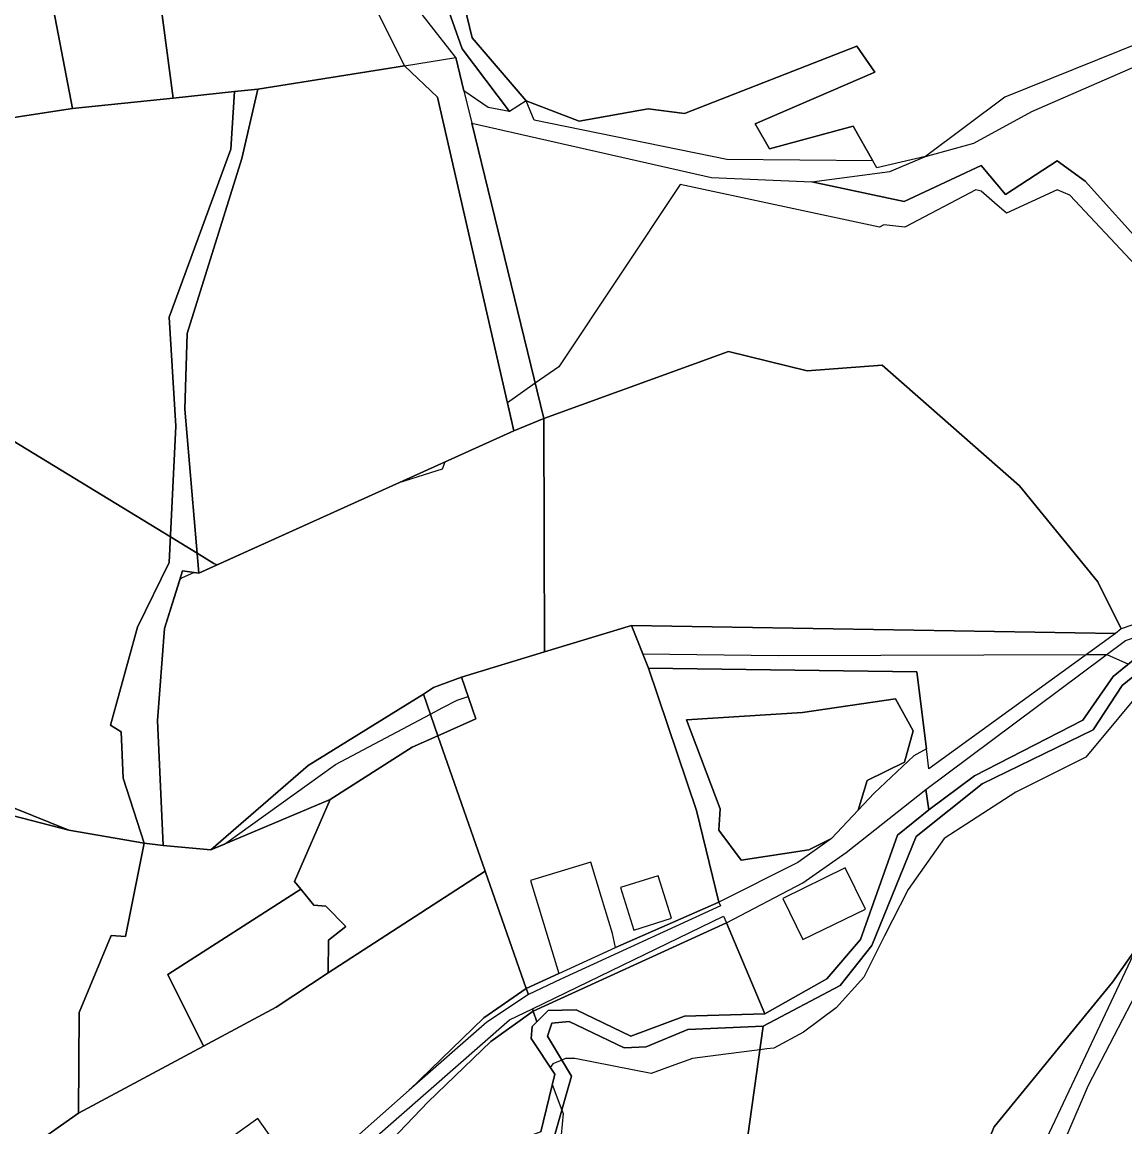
# Model space of a CAD drawing. Extents: x -477304 to -465429, y -1159113 to -1149210.
# Drawn here: x -475087.6 to -474865.5, y -1151635 to -1151412.5 of the extents above; entities that cross this region are included whole.
import ezdxf

# ---------------------------------------------------------------- set-up
doc = ezdxf.new("R2010")
doc.units = 0
for name, color, linetype in [('BPEJ_s', 7, 'Continuous'), ('orna_s', 7, 'Continuous'), ('PUPFL_s', 7, 'Continuous'), ('trav_porost_s', 7, 'Continuous'), ('voda_s', 7, 'Continuous')]:
    doc.layers.add(name, color=color, linetype=linetype)

msp = doc.modelspace()

# ---------------------------------------------------------------- linework, layer by layer
at = {"layer": 'BPEJ_s'}
for points in [[(-474863.34, -1151461.44), (-474876.55, -1151447.37), (-474879.11, -1151446.31), (-474889.34, -1151451), (-474891.74, -1151448.89), (-474894.45, -1151446.52), (-474895.52, -1151446.31), (-474909.8, -1151453.77), (-474914.06, -1151453.34), (-474914.91, -1151453.77), (-474955.08, -1151445.23), (-474979.53, -1151481.9), (-474984.26, -1151485.23), (-474989.86, -1151489.17), (-474988.57, -1151494.81), (-475000, -1151499.97), (-475001.5, -1151500.65), (-475002.51, -1151501.11), (-475003, -1151502.5), (-475011.77, -1151505.29), (-475048.33, -1151521.81), (-475052.01, -1151523.47), (-475052.97, -1151523.33), (-475055.5, -1151524.5), (-475055.88, -1151524.83), (-475058.94, -1151534.63), (-475060.33, -1151553.15), (-475059.25, -1151578.29), (-475049.64, -1151579.2), (-475046.87, -1151578.03), (-475024.5, -1151562), (-475005.39, -1151551.89), (-475002.87, -1151550.55), (-475000, -1151549.03), (-474997.78, -1151548.29), (-474999.12, -1151544.39), (-474982.42, -1151539.32), (-474964.86, -1151533.99), (-474962.61, -1151539.69), (-474935.36, -1151540.06), (-474873.25, -1151539.86), (-474869.1, -1151539.85), (-474864.76, -1151541.78)], [(-474863.34, -1151461.44), (-474876.55, -1151447.37), (-474879.11, -1151446.31), (-474889.34, -1151451), (-474891.74, -1151448.89), (-474894.45, -1151446.52), (-474895.52, -1151446.31), (-474909.8, -1151453.77), (-474914.06, -1151453.34), (-474914.91, -1151453.77), (-474955.08, -1151445.23), (-474979.53, -1151481.9), (-474984.26, -1151485.23), (-474989.86, -1151489.17), (-474988.57, -1151494.81), (-475000, -1151499.97), (-475001.5, -1151500.65), (-475002.51, -1151501.11), (-475003, -1151502.5), (-475011.77, -1151505.29), (-475048.33, -1151521.81)], [(-475048.33, -1151521.81), (-475049, -1151521.5), (-475052.35, -1151519.46), (-475057.77, -1151516.16), (-475126.64, -1151474.19)], [(-475126.64, -1151474.19), (-475057.77, -1151516.16), (-475052.35, -1151519.46), (-475049, -1151521.5), (-475048.33, -1151521.81)], [(-475048.33, -1151521.81), (-475052.01, -1151523.47), (-475052.97, -1151523.33), (-475055.5, -1151524.5), (-475055.88, -1151524.83), (-475058.94, -1151534.63), (-475060.33, -1151553.15), (-475059.25, -1151578.29), (-475049.64, -1151579.2), (-475046.87, -1151578.03), (-475024.5, -1151562), (-475005.39, -1151551.89), (-475002.87, -1151550.55), (-475000, -1151549.03), (-474997.78, -1151548.29), (-474999.12, -1151544.39), (-474982.42, -1151539.32), (-474964.86, -1151533.99), (-474962.61, -1151539.69), (-474935.36, -1151540.06), (-474873.25, -1151539.86), (-474869.1, -1151539.85), (-474864.76, -1151541.78)], [(-474860.36, -1151544.96), (-474873.36, -1151560.52), (-474887.42, -1151567.55), (-474901.91, -1151576.92), (-474909.16, -1151587.15), (-474913.9, -1151596.53), (-474918.1, -1151604.84), (-474923.64, -1151611.02), (-474930.25, -1151615.92), (-474936.22, -1151619.11), (-474937.62, -1151619.3), (-474939, -1151619.48), (-474945.89, -1151620.37), (-474952.62, -1151621.24), (-474956.89, -1151622.78), (-474960.93, -1151624.23), (-474976.27, -1151621.24), (-474978.19, -1151621.24), (-474978.89, -1151621.53), (-474980.75, -1151622.31), (-474981.25, -1151623.01), (-474980.34, -1151624.39), (-474980.83, -1151626.43), (-474978.89, -1151631.6), (-474978.62, -1151632.32), (-474979.26, -1151638.72)], [(-474860.36, -1151544.96), (-474873.36, -1151560.52), (-474887.42, -1151567.55), (-474901.91, -1151576.92), (-474909.16, -1151587.15), (-474913.9, -1151596.53), (-474918.1, -1151604.84), (-474923.64, -1151611.02), (-474930.25, -1151615.92), (-474936.22, -1151619.11), (-474937.62, -1151619.3), (-474939, -1151619.48), (-474945.89, -1151620.37), (-474952.62, -1151621.24), (-474956.89, -1151622.78), (-474960.93, -1151624.23), (-474976.27, -1151621.24), (-474978.19, -1151621.24), (-474978.89, -1151621.53), (-474980.75, -1151622.31), (-474981.25, -1151623.01), (-474980.34, -1151624.39), (-474980.83, -1151626.43), (-474978.89, -1151631.6), (-474978.62, -1151632.32), (-474979.26, -1151638.72)], [(-474899.28, -1151652.68), (-474891.84, -1151634.96), (-474868.01, -1151605.83), (-474863.19, -1151599.05)], [(-474868.01, -1151605.83), (-474863.19, -1151599.05)], [(-474899.28, -1151652.68), (-474891.84, -1151634.96), (-474868.01, -1151605.83)]]:
    msp.add_lwpolyline(points, dxfattribs=at)
at = {"layer": 'orna_s'}
for points in [[(-475060.99, -1151399.35), (-475057.18, -1151427.79), (-475077.46, -1151429.88), (-475082.26, -1151405.02), (-475078.27, -1151403.96)], [(-474951.77, -1151571.28), (-474947.25, -1151589.75), (-474968.1, -1151598.85), (-474968.72, -1151596.01), (-474970.91, -1151588.76), (-474973.05, -1151581.68), (-474985.21, -1151585.35), (-474979.54, -1151604.11), (-474986.11, -1151607.13), (-474994.37, -1151583.46), (-475003.88, -1151556.21), (-474996.23, -1151552.82), (-474999.12, -1151544.39), (-474982.42, -1151539.32), (-474964.86, -1151533.99), (-474961.45, -1151542.64)], [(-474917.43, -1151565.23), (-474919.2, -1151571.21), (-474924.57, -1151576.92), (-474929.14, -1151579.19), (-474942.8, -1151581.27), (-474947.3, -1151575.21), (-474947.01, -1151570.94), (-474953.82, -1151553.03), (-474930.4, -1151551.53), (-474911.72, -1151548.79), (-474908.15, -1151555.25), (-474909.88, -1151561.54)], [(-475026.48, -1151590.56), (-475028.9, -1151590.33), (-475031.51, -1151587.13), (-475032.76, -1151585.6), (-475025.55, -1151569.04), (-475009.09, -1151558.53), (-475003.88, -1151556.21), (-474994.37, -1151583.46), (-475025.96, -1151603.96), (-475025.93, -1151597.36), (-475022.44, -1151594.6)], [(-474959.48, -1151584.42), (-474967.12, -1151586.81), (-474964.42, -1151595.38), (-474956.8, -1151592.98)], [(-475058.25, -1151604.31), (-475031.51, -1151587.13), (-475028.9, -1151590.33), (-475026.48, -1151590.56), (-475022.44, -1151594.6), (-475025.93, -1151597.36), (-475025.96, -1151603.96), (-475036.45, -1151610.87), (-475051.07, -1151618.71)], [(-474986.11, -1151607.13), (-474979.54, -1151604.11), (-474968.1, -1151598.85), (-474947.25, -1151589.75), (-474946.96, -1151590.45), (-474979.13, -1151605.24), (-474985.6, -1151608.32)]]:
    msp.add_lwpolyline(points, close=True, dxfattribs=at)
at = {"layer": 'PUPFL_s'}
for points in [[(-474984.51, -1151432.27), (-474986.1, -1151428.33), (-474975.4, -1151432.48), (-474961.51, -1151429.96), (-474954.17, -1151430.88), (-474919.49, -1151417.33), (-474915.83, -1151422.59), (-474939.94, -1151432.99), (-474937.06, -1151438.02), (-474920.23, -1151433.45), (-474916.29, -1151440.41), (-474945.64, -1151440.2)], [(-474838.63, -1151416.49), (-474840.36, -1151422.26), (-474848.84, -1151424.46), (-474845.55, -1151440.06), (-474845.02, -1151459.65), (-474847.82, -1151472.99), (-474873.49, -1151444.51), (-474879.14, -1151440.42), (-474889.53, -1151447.25), (-474894.46, -1151441.38), (-474909.97, -1151448.65), (-474928.57, -1151444.67), (-474912.84, -1151442.6), (-474905.64, -1151439.6), (-474895.93, -1151436.88), (-474884.23, -1151430.5), (-474854.92, -1151417.73)], [(-474982.52, -1151492.34), (-474988.57, -1151494.81), (-475003.94, -1151427.62), (-475010.6, -1151421.29), (-475000.29, -1151419.64), (-474998.64, -1151426.37), (-474997.05, -1151432.88)], [(-474873.49, -1151444.51), (-474847.82, -1151472.99), (-474849.54, -1151480.3), (-474847.01, -1151501.56), (-474840.51, -1151505.77), (-474837.52, -1151516.63), (-474855.09, -1151530.88), (-474866.22, -1151534.71), (-474870.95, -1151525.2), (-474886.69, -1151505.9), (-474914.37, -1151481.61), (-474929.48, -1151482.74), (-474945.34, -1151478.81), (-474982.52, -1151492.34), (-474997.05, -1151432.88), (-474948.78, -1151443.79), (-474928.57, -1151444.67), (-474909.97, -1151448.65), (-474894.46, -1151441.38), (-474889.53, -1151447.25), (-474879.14, -1151440.42)], [(-474867.38, -1151535.61), (-474964.86, -1151533.99), (-474982.42, -1151539.32), (-474982.52, -1151492.34), (-474945.34, -1151478.81), (-474929.48, -1151482.74), (-474914.37, -1151481.61), (-474886.69, -1151505.9), (-474870.95, -1151525.2), (-474866.22, -1151534.71)], [(-475030.03, -1151562.18), (-475049.64, -1151579.2), (-475059.25, -1151578.29), (-475060.33, -1151553.15), (-475058.94, -1151534.63), (-475055.31, -1151523), (-475052.01, -1151523.47), (-474988.57, -1151494.81), (-474982.52, -1151492.34), (-474982.42, -1151539.32), (-474999.12, -1151544.39), (-475004.73, -1151546.52), (-475006.81, -1151547.84)], [(-474871.87, -1151555.05), (-474866.05, -1151546.11), (-474857.8, -1151539.36), (-474829.72, -1151549.08), (-474810.75, -1151545.1), (-474789.99, -1151531.57), (-474777.15, -1151525.8), (-474786.53, -1151539.76), (-474803.27, -1151560.45), (-474855.3, -1151587.93), (-474863.19, -1151599.05), (-474868.01, -1151605.83), (-474891.84, -1151634.96), (-474899.28, -1151652.68), (-474906.07, -1151657.98), (-474921.42, -1151667.39), (-474936.82, -1151674.72), (-474945.08, -1151662.68), (-474938.33, -1151614.71), (-474922.85, -1151606.51), (-474916.45, -1151598.49), (-474907.51, -1151576.48), (-474894.25, -1151565.92)], [(-474829.79, -1151546.56), (-474857.7, -1151536.04), (-474867.85, -1151544.29), (-474873.96, -1151553.11), (-474895.76, -1151564.27), (-474904.97, -1151571.17), (-474905.61, -1151567.02), (-474865.33, -1151537.04), (-474832.58, -1151525.85), (-474820.15, -1151524.64), (-474819.7, -1151526.79), (-474816.52, -1151541.39), (-474816.03, -1151543.57)], [(-474964.86, -1151533.99), (-474867.38, -1151535.61), (-474904.99, -1151562.85), (-474905.48, -1151558.87), (-474907.4, -1151543.34), (-474961.45, -1151542.64)], [(-474996.23, -1151552.82), (-475003.88, -1151556.21), (-475006.81, -1151547.84), (-475004.73, -1151546.52), (-474999.12, -1151544.39)], [(-475006.81, -1151547.84), (-475003.88, -1151556.21), (-475009.09, -1151558.53), (-475025.55, -1151569.04), (-475049.64, -1151579.2), (-475030.03, -1151562.18)], [(-474981.78, -1151616.7), (-474980.95, -1151614.11), (-474977.46, -1151613.73), (-474966.33, -1151619.05), (-474961.89, -1151618.85), (-474953.56, -1151615.38), (-474938.33, -1151614.71), (-474945.08, -1151662.68), (-474943.9, -1151677.75), (-474947.16, -1151678.21), (-474956.01, -1151669.52), (-474980.66, -1151637.76), (-474976.94, -1151624.79)]]:
    msp.add_lwpolyline(points, close=True, dxfattribs=at)
at = {"layer": 'trav_porost_s'}
for points in [[(-475077.46, -1151429.88), (-475130.42, -1151438.02), (-475153.01, -1151444.89), (-475179.97, -1151451.76), (-475213.34, -1151457.24), (-475215.93, -1151423.64), (-475206.57, -1151412.14), (-475177, -1151398.54), (-475135.17, -1151384.64), (-475124.91, -1151385.36), (-475104.73, -1151378.99), (-475096.15, -1151371.76), (-475095.79, -1151365.7), (-475103.16, -1151351.41), (-475098.18, -1151340.89), (-475093.77, -1151348.04), (-475093.48, -1151349.48), (-475086.62, -1151383.42), (-475082.26, -1151405.02)], [(-475000.29, -1151419.64), (-475011.44, -1151405.3), (-475009.51, -1151396.79), (-474996.09, -1151384.8), (-474976.36, -1151370.73), (-474962, -1151354.84), (-474965.16, -1151365.68), (-474978.44, -1151379.28), (-474995.87, -1151393.75), (-475004.34, -1151402.64), (-474998.98, -1151417.87), (-474989.47, -1151430.51), (-474993.76, -1151429.67), (-474998.64, -1151426.37)], [(-475060.99, -1151399.35), (-475016.37, -1151398.97), (-475014.84, -1151400.93), (-475016.78, -1151409.02), (-475010.6, -1151421.29), (-475040.18, -1151426.03), (-475044.87, -1151426.5), (-475057.18, -1151427.79)], [(-475040.18, -1151426.03), (-475010.6, -1151421.29), (-475003.94, -1151427.62), (-474988.57, -1151494.81), (-475052.01, -1151523.47), (-475054.83, -1151490.44), (-475054.37, -1151475.24), (-475043.36, -1151439.96)], [(-475044.87, -1151426.5), (-475045.62, -1151438.12), (-475058.02, -1151471.95), (-475056.69, -1151493.84), (-475058.02, -1151521.33), (-475064.36, -1151534.34), (-475069.84, -1151554.07), (-475067.71, -1151555.4), (-475067.25, -1151564.77), (-475063.07, -1151577.82), (-475078.19, -1151575.23), (-475096.77, -1151567.79), (-475117.78, -1151552.71), (-475129.54, -1151539.49), (-475124.55, -1151532.51), (-475106.26, -1151522.6), (-475108.24, -1151512.04), (-475119.75, -1151497.09), (-475121.74, -1151498.23), (-475125.21, -1151487.9), (-475130.42, -1151438.02), (-475077.46, -1151429.88), (-475057.18, -1151427.79)], [(-475058.02, -1151521.33), (-475056.69, -1151493.84), (-475058.02, -1151471.95), (-475045.62, -1151438.12), (-475044.87, -1151426.5), (-475040.18, -1151426.03), (-475043.36, -1151439.96), (-475054.37, -1151475.24), (-475054.83, -1151490.44), (-475052.01, -1151523.47), (-475055.31, -1151523), (-475058.94, -1151534.63), (-475060.33, -1151553.15), (-475059.25, -1151578.29), (-475063.07, -1151577.82), (-475067.25, -1151564.77), (-475067.71, -1151555.4), (-475069.84, -1151554.07), (-475064.36, -1151534.34)], [(-475129.54, -1151539.49), (-475117.78, -1151552.71), (-475096.77, -1151567.79), (-475078.19, -1151575.23), (-475097.24, -1151570.32), (-475120.3, -1151554.83), (-475135.59, -1151542.43), (-475156.64, -1151523.04), (-475171.86, -1151512.32), (-475168.27, -1151507.96), (-475151.14, -1151521.81), (-475135.06, -1151538.21)], [(-474821.26, -1151573.48), (-474800.5, -1151563.51), (-474791.42, -1151553.19), (-474783.15, -1151541.16), (-474769.68, -1151547.65), (-474761.57, -1151555.47), (-474755.87, -1151564.05), (-474741.71, -1151578.12), (-474732.42, -1151584.23), (-474726.87, -1151592.75), (-474861.56, -1151663.11), (-474881.58, -1151647.05), (-474872.82, -1151626.58), (-474857.33, -1151596.8), (-474851.53, -1151589.68), (-474843.7, -1151584.28)], [(-474942.8, -1151581.27), (-474929.14, -1151579.19), (-474924.57, -1151576.92), (-474931.38, -1151581.75), (-474947.25, -1151589.75), (-474951.77, -1151571.28), (-474961.45, -1151542.64), (-474907.4, -1151543.34), (-474905.48, -1151558.87), (-474908.01, -1151560.25), (-474915.97, -1151567.78), (-474919.2, -1151571.21), (-474917.43, -1151565.23), (-474909.88, -1151561.54), (-474908.15, -1151555.25), (-474911.72, -1151548.79), (-474930.4, -1151551.53), (-474953.82, -1151553.03), (-474947.01, -1151570.94), (-474947.3, -1151575.21)], [(-474911.26, -1151576.25), (-474918.76, -1151597.22), (-474925.5, -1151605.18), (-474938.02, -1151612.22), (-474945.72, -1151593.92), (-474930.36, -1151585.85), (-474921.6, -1151579.75), (-474905.61, -1151567.02), (-474904.97, -1151571.17)], [(-475032.76, -1151585.6), (-475031.51, -1151587.13), (-475058.25, -1151604.31), (-475051.07, -1151618.71), (-475076.3, -1151632.22), (-475076.13, -1151611.94), (-475069.72, -1151596.45), (-475066.84, -1151596.63), (-475063.07, -1151577.82), (-475059.25, -1151578.29), (-475049.64, -1151579.2), (-475025.55, -1151569.04)], [(-474930.34, -1151597.27), (-474917.77, -1151591.11), (-474921.81, -1151582.85), (-474934.39, -1151589)], [(-474946.35, -1151592.55), (-474945.72, -1151593.92), (-474984.67, -1151611.65), (-474984.82, -1151611.18)], [(-474938.02, -1151612.22), (-474954.22, -1151612.68), (-474965, -1151616.72), (-474976.02, -1151611.41), (-474981.64, -1151611.55), (-474983.97, -1151613.85), (-474984.67, -1151611.65), (-474945.72, -1151593.92)], [(-474884.7, -1151644.55), (-474886.16, -1151652.4), (-474906.07, -1151657.98), (-474899.28, -1151652.68), (-474891.84, -1151634.96), (-474868.01, -1151605.83), (-474863.19, -1151599.05)], [(-474994.05, -1151613.88), (-475009.69, -1151627.61), (-474994.59, -1151613.04), (-474986.11, -1151607.13), (-474985.6, -1151608.32)], [(-474993.23, -1151617.8), (-475005.86, -1151629.97), (-475020.51, -1151645.32), (-475029.36, -1151652.14), (-475032.37, -1151654.46), (-475038.5, -1151659.19), (-475051.04, -1151674.64), (-475056.52, -1151679.11), (-475067.13, -1151687.36), (-475053.98, -1151673.35), (-475046.57, -1151665.34), (-475047.41, -1151664.8), (-475038.82, -1151655.35), (-475033.91, -1151651.08), (-475032.5, -1151651.41), (-475022.64, -1151642.49), (-474989.48, -1151613.44), (-474984.82, -1151611.18), (-474984.67, -1151611.65)], [(-475014.08, -1151640.8), (-475018, -1151652.71), (-475021.46, -1151653.98), (-475029.36, -1151652.14), (-475020.51, -1151645.32), (-475005.86, -1151629.97), (-474993.23, -1151617.8), (-474984.67, -1151611.65), (-474983.97, -1151613.85), (-474984.89, -1151614.76), (-474985.07, -1151617.18), (-474980.34, -1151624.39), (-474983.11, -1151635.96), (-474998.8, -1151641.67)]]:
    msp.add_lwpolyline(points, close=True, dxfattribs=at)
for points in [[(-474999.56, -1151404.78), (-474996.96, -1151415.64), (-474986.1, -1151428.33), (-474989.47, -1151430.51), (-474998.98, -1151417.87), (-475004.34, -1151402.64)], [(-474857.16, -1151414.5), (-474889.66, -1151427.59), (-474905.64, -1151439.6), (-474915.47, -1151441.86), (-474916.29, -1151440.41), (-474920.23, -1151433.45), (-474937.06, -1151438.02), (-474939.94, -1151432.99), (-474915.83, -1151422.59), (-474919.49, -1151417.33), (-474954.17, -1151430.88), (-474961.51, -1151429.96), (-474975.4, -1151432.48), (-474986.1, -1151428.33), (-474996.96, -1151415.64), (-474999.56, -1151404.78)], [(-475209.36, -1151636.97), (-475235.66, -1151607.86), (-475235.25, -1151584.9), (-475246.13, -1151570.59), (-475244.58, -1151540.68), (-475201.76, -1151522.94), (-475197.49, -1151524.03), (-475192.22, -1151524.73), (-475171.86, -1151512.32), (-475156.64, -1151523.04), (-475135.59, -1151542.43), (-475120.3, -1151554.83), (-475097.24, -1151570.32), (-475078.19, -1151575.23), (-475063.07, -1151577.82), (-475066.84, -1151596.63), (-475069.72, -1151596.45), (-475076.13, -1151611.94), (-475076.3, -1151632.22), (-475087.14, -1151639.89)], [(-475087.14, -1151639.89), (-475076.3, -1151632.22), (-475051.07, -1151618.71), (-475036.45, -1151610.87), (-475025.96, -1151603.96), (-474994.37, -1151583.46), (-474986.11, -1151607.13), (-474994.59, -1151613.04), (-475009.69, -1151627.61), (-475030.86, -1151646.4), (-475040.14, -1151633.3), (-475045.86, -1151637.36)]]:
    msp.add_lwpolyline(points, dxfattribs=at)
at = {"layer": 'voda_s'}
for points in [[(-474983.11, -1151635.96), (-474980.34, -1151624.39), (-474985.07, -1151617.18), (-474984.89, -1151614.76), (-474983.97, -1151613.85), (-474981.64, -1151611.55), (-474976.02, -1151611.41), (-474965, -1151616.72), (-474954.22, -1151612.68), (-474938.02, -1151612.22), (-474925.5, -1151605.18), (-474918.76, -1151597.22), (-474911.26, -1151576.25), (-474904.97, -1151571.17), (-474895.76, -1151564.27), (-474873.96, -1151553.11), (-474867.85, -1151544.29), (-474857.7, -1151536.04)], [(-474857.8, -1151539.36), (-474866.05, -1151546.11), (-474871.87, -1151555.05), (-474894.25, -1151565.92), (-474907.51, -1151576.48), (-474916.45, -1151598.49), (-474922.85, -1151606.51), (-474938.33, -1151614.71), (-474953.56, -1151615.38), (-474961.89, -1151618.85), (-474966.33, -1151619.05), (-474977.46, -1151613.73), (-474980.95, -1151614.11)], [(-474980.95, -1151614.11), (-474981.78, -1151616.7), (-474976.94, -1151624.79), (-474980.66, -1151637.76)]]:
    msp.add_lwpolyline(points, dxfattribs=at)

doc.saveas('drawing.dxf')
